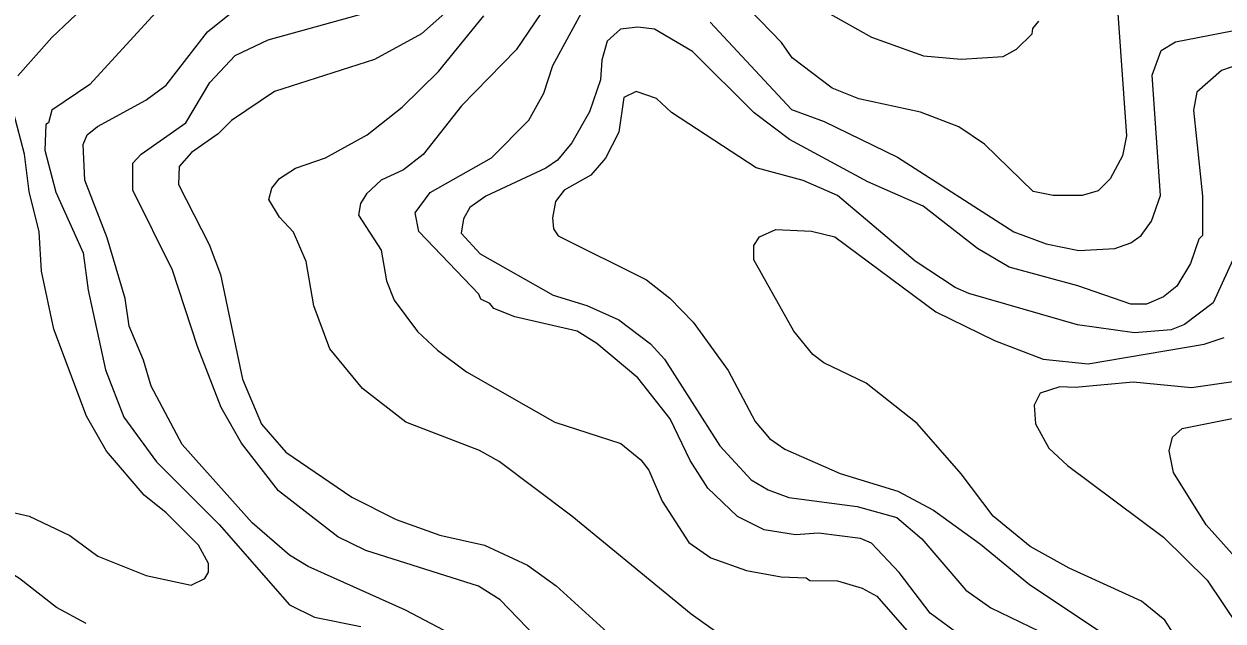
# Model space of a CAD drawing. Extents: x 673.3 to 698.5, y 6984.3 to 7012.3.
# Drawn here: x 686.36 to 687.428, y 6987.786 to 6988.317 of the extents above; entities that cross this region are included whole.
import ezdxf

# ---------------------------------------------------------------- set-up
doc = ezdxf.new("R2010")
doc.units = 0
doc.header["$LTSCALE"] = 0.032
doc.layers.add('1', color=7, linetype='Continuous', lineweight=25)
doc.layers.add('2', color=7, linetype='Continuous', lineweight=13)

msp = doc.modelspace()

# ---------------------------------------------------------------- linework, layer by layer
at = {"layer": '1'}
for points in [[(686.848, 6987.7385), (686.7842, 6987.8045), (686.765, 6987.8167), (686.6645, 6987.8485), (686.6397, 6987.8606), (686.5869, 6987.9017), (686.5539, 6987.9442), (686.5357, 6987.9759), (686.5145, 6988.0301), (686.4925, 6988.0981), (686.457, 6988.1692), (686.4571, 6988.1932), (686.4644, 6988.2013), (686.5043, 6988.2292), (686.5255, 6988.265), (686.5481, 6988.2891), (686.5777, 6988.303), (686.6646, 6988.3272)], [(687.4439, 6988.2818), (687.4266, 6988.2758), (687.4048, 6988.2565), (687.4016, 6988.2404), (687.4098, 6988.1638), (687.4097, 6988.129), (687.4064, 6988.1257), (687.399, 6988.104), (687.3868, 6988.0839), (687.3749, 6988.0743), (687.3599, 6988.0678), (687.3458, 6988.0677), (687.2986, 6988.084), (687.2374, 6988.1008), (687.2093, 6988.1173), (687.161, 6988.1549), (687.1116, 6988.1767), (687.0419, 6988.2143), (687.0104, 6988.2381), (686.9554, 6988.2928), (686.9218, 6988.3127), (686.9067, 6988.3143), (686.8915, 6988.3125), (686.8796, 6988.302), (686.8747, 6988.285), (686.8735, 6988.2675), (686.8639, 6988.2391), (686.8481, 6988.2115), (686.8352, 6988.196), (686.8248, 6988.1888), (686.7715, 6988.1639), (686.7573, 6988.1537), (686.7516, 6988.1438), (686.7495, 6988.131), (686.7665, 6988.1127), (686.8313, 6988.0759), (686.8615, 6988.0666), (686.8898, 6988.0539), (686.918, 6988.0324), (686.9305, 6988.0189)], [(686.9305, 6988.0189), (686.9799, 6987.9416), (687.0079, 6987.9114), (687.0228, 6987.9024), (687.0414, 6987.8958), (687.1021, 6987.8876), (687.1376, 6987.8778), (687.1598, 6987.8589), (687.199, 6987.8131), (687.2212, 6987.7976), (687.2816, 6987.7683)]]:
    msp.add_lwpolyline(points, dxfattribs=at)
at = {"layer": '2'}
for points in [[(686.8429, 6988.3602), (686.7984, 6988.2943), (686.7498, 6988.2443), (686.7156, 6988.2009), (686.6982, 6988.1875), (686.6782, 6988.1781), (686.6653, 6988.1661), (686.6598, 6988.1573), (686.6581, 6988.1469), (686.6782, 6988.1159), (686.6831, 6988.0885), (686.6899, 6988.0715), (686.7105, 6988.0436), (686.7283, 6988.0268), (686.7543, 6988.0077), (686.8329, 6987.9627), (686.8917, 6987.9438), (686.9094, 6987.9293)], [(687.1953, 6987.7721), (687.1673, 6987.7928), (687.1395, 6987.8288), (687.1148, 6987.855), (687.1051, 6987.8591), (687.0676, 6987.864), (687.0471, 6987.8624), (687.0192, 6987.8669), (686.9957, 6987.8788), (686.9693, 6987.9039), (686.9535, 6987.9286), (686.9357, 6987.9658), (686.9067, 6988.0021), (686.8703, 6988.0327), (686.8529, 6988.0438), (686.7973, 6988.0566), (686.7785, 6988.0638), (686.775, 6988.0685), (686.767, 6988.0722), (686.7653, 6988.0767), (686.7119, 6988.1326), (686.7085, 6988.149), (686.7219, 6988.1671), (686.7766, 6988.1982), (686.8096, 6988.2315), (686.8232, 6988.2555), (686.8311, 6988.2802), (686.8747, 6988.3606)], [(686.7457, 6987.7713), (686.6998, 6987.7954), (686.6133, 6987.8342), (686.5967, 6987.8444), (686.5633, 6987.8732), (686.5009, 6987.943), (686.4733, 6987.9949), (686.4666, 6988.0179), (686.4537, 6988.0483), (686.4501, 6988.0728), (686.4341, 6988.1268), (686.4143, 6988.1782), (686.4129, 6988.2098), (686.4164, 6988.2185), (686.4256, 6988.226), (686.4685, 6988.2494), (686.4867, 6988.2627), (686.5236, 6988.3103), (686.5628, 6988.342)], [(686.3546, 6988.2711), (686.3849, 6988.3052), (686.4175, 6988.3361)], [(686.4804, 6988.3306), (686.4188, 6988.2633), (686.3848, 6988.2405), (686.3819, 6988.2292), (686.3795, 6988.2278), (686.3787, 6988.205), (686.3886, 6988.1676), (686.4127, 6988.1135), (686.4174, 6988.0803), (686.4326, 6988.0092), (686.4489, 6987.9672), (686.478, 6987.9274), (686.534, 6987.8716), (686.5967, 6987.8002), (686.6187, 6987.7891), (686.6602, 6987.781)], [(686.7425, 6988.3337), (686.714, 6988.3083), (686.6723, 6988.2855), (686.5833, 6988.257), (686.5448, 6988.2313), (686.5329, 6988.2195), (686.5093, 6988.2029), (686.4984, 6988.1902), (686.4977, 6988.1744), (686.5251, 6988.1208), (686.5351, 6988.0942), (686.5548, 6988.001), (686.5717, 6987.961), (686.5934, 6987.9359), (686.6521, 6987.8959), (686.6917, 6987.8761), (686.7305, 6987.8623), (686.7703, 6987.8532), (686.8085, 6987.8356), (686.8342, 6987.8172), (686.8798, 6987.7754)], [(687.334, 6988.3307), (687.342, 6988.2177), (687.3384, 6988.1997), (687.3276, 6988.1795), (687.3167, 6988.1687), (687.3025, 6988.1646), (687.2768, 6988.1646), (687.2588, 6988.1682), (687.2156, 6988.2103), (687.1928, 6988.2257), (687.1586, 6988.2387), (687.1037, 6988.2505), (687.0799, 6988.2602), (687.0444, 6988.287), (687.0348, 6988.3008), (687.0059, 6988.3305)], [(687.0756, 6988.3275), (687.1149, 6988.3054), (687.1613, 6988.2888), (687.1949, 6988.2859), (687.2321, 6988.2883), (687.2441, 6988.2947), (687.258, 6988.3085), (687.2586, 6988.3132), (687.2639, 6988.3197)], [(686.9823, 6987.7721), (686.9542, 6987.7919), (686.8479, 6987.8791), (686.7832, 6987.9277), (686.7657, 6987.9375), (686.7003, 6987.9628), (686.6615, 6987.9926), (686.6326, 6988.028), (686.6182, 6988.0662), (686.6115, 6988.1059), (686.6001, 6988.1319), (686.5878, 6988.1453), (686.5783, 6988.1611), (686.5807, 6988.171), (686.5878, 6988.1798), (686.602, 6988.189), (686.6285, 6988.1981), (686.6659, 6988.2186), (686.6968, 6988.2433), (686.7293, 6988.2749), (686.7697, 6988.3244)], [(686.9711, 6988.3188), (687.0436, 6988.241), (687.0728, 6988.2303), (687.138, 6988.1986), (687.2417, 6988.1321), (687.2706, 6988.1215), (687.2995, 6988.1157), (687.3315, 6988.1172), (687.346, 6988.1224), (687.3551, 6988.1288), (687.3642, 6988.1416)], [(687.3642, 6988.1416), (687.3722, 6988.1645), (687.3648, 6988.2716), (687.3728, 6988.2935), (687.3857, 6988.3014), (687.456, 6988.3149)], [(687.4399, 6988.1143), (687.4191, 6988.0691), (687.3937, 6988.0498), (687.3819, 6988.0448), (687.3493, 6988.0424), (687.2983, 6988.0494), (687.2015, 6988.0772), (687.1893, 6988.0827), (687.1539, 6988.106), (687.0845, 6988.1645), (687.0541, 6988.178), (687.0121, 6988.1891), (686.9367, 6988.2383), (686.9234, 6988.2508), (686.9053, 6988.2572), (686.8944, 6988.2517), (686.8899, 6988.2209), (686.878, 6988.1977), (686.8649, 6988.1825), (686.8411, 6988.1692), (686.8336, 6988.1593), (686.8308, 6988.1445), (686.8318, 6988.135), (686.8358, 6988.1287), (686.9145, 6988.0895), (686.9352, 6988.073), (686.9562, 6988.0519), (686.9872, 6988.0086), (687.0114, 6987.9634), (687.0242, 6987.9481), (687.0378, 6987.9388), (687.0871, 6987.9171), (687.1383, 6987.9012), (687.1702, 6987.8843), (687.212, 6987.8543), (687.2557, 6987.8183), (687.3204, 6987.7751)], [(686.2885, 6987.8967), (686.3646, 6987.879), (686.401, 6987.8618), (686.4258, 6987.8436), (686.4688, 6987.8264), (686.5089, 6987.8176), (686.5213, 6987.8235), (686.5244, 6987.8293), (686.5244, 6987.8368), (686.5156, 6987.8532), (686.4867, 6987.8821), (686.4671, 6987.8977), (686.4336, 6987.937), (686.4159, 6987.968), (686.3868, 6988.0456), (686.3756, 6988.0972), (686.3736, 6988.1321), (686.3648, 6988.1681), (686.3607, 6988.2014), (686.3508, 6988.2388)], [(687.3949, 6987.7575), (687.3762, 6987.7866), (687.3554, 6987.8033), (687.2911, 6987.8329), (687.2561, 6987.8522), (687.2234, 6987.8792), (687.1948, 6987.9167), (687.1556, 6987.9617), (687.1102, 6987.9976), (687.0726, 6988.0155), (687.0627, 6988.0231), (687.0458, 6988.0438), (687.01, 6988.1073), (687.0101, 6988.1201), (687.0153, 6988.1277), (687.0296, 6988.1344), (687.0614, 6988.1327), (687.0823, 6988.1278), (687.1722, 6988.0609), (687.2246, 6988.0356), (687.2678, 6988.0188), (687.3079, 6988.0147), (687.4113, 6988.0321), (687.429, 6988.0381)], [(687.439, 6987.9991), (687.3999, 6987.9934), (687.3481, 6987.9983), (687.2964, 6987.9935), (687.2826, 6987.9943), (687.265, 6987.9887), (687.2599, 6987.978), (687.2611, 6987.9614), (687.2728, 6987.9397), (687.2896, 6987.9241), (687.375, 6987.8604), (687.4139, 6987.8222), (687.4419, 6987.7807)], [(687.4438, 6987.837), (687.4129, 6987.8714), (687.3838, 6987.918), (687.3799, 6987.9371), (687.3829, 6987.9495), (687.3915, 6987.957), (687.4583, 6987.9706)], [(686.9094, 6987.9293), (686.9165, 6987.92), (686.9285, 6987.8923), (686.9523, 6987.8557), (686.9718, 6987.8419), (687.0035, 6987.8306), (687.0345, 6987.825), (687.0567, 6987.8241), (687.0599, 6987.8217), (687.0845, 6987.8215), (687.1067, 6987.8151), (687.1197, 6987.8078), (687.1713, 6987.7488)], [(686.4155, 6987.7836), (686.389, 6987.7977), (686.3565, 6987.8234), (686.3276, 6987.8415), (686.2764, 6987.8663), (686.229, 6987.8832), (686.1814, 6987.8966), (686.1448, 6987.9029), (686.1354, 6987.8998), (686.1268, 6987.8903), (686.1032, 6987.8364), (686.0843, 6987.8156), (686.0599, 6987.7954), (686.0409, 6987.7857)]]:
    msp.add_lwpolyline(points, dxfattribs=at)

doc.saveas('drawing.dxf')
